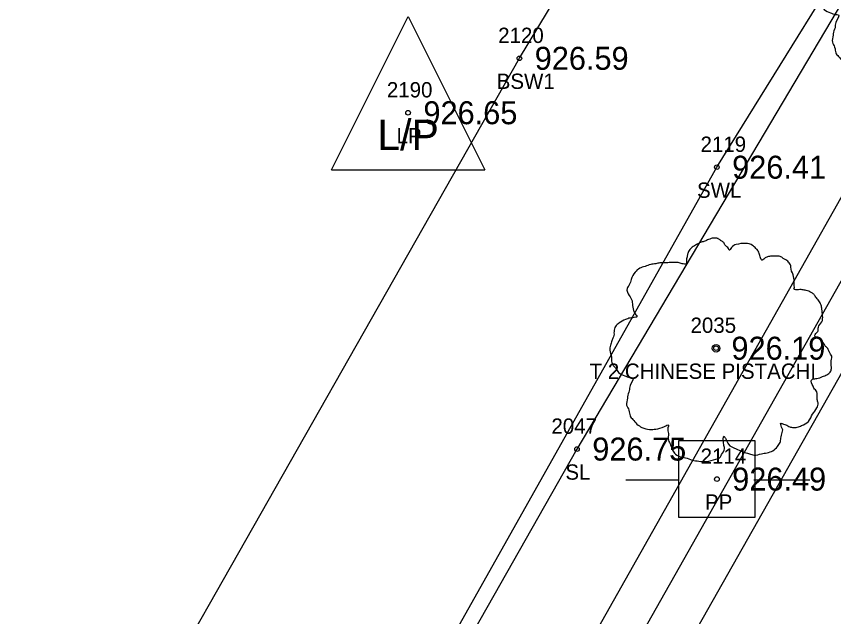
# Model space of a CAD drawing. Extents: x 1575382 to 1578175, y 1099175 to 1101955.
# Drawn here: x 1576730.8 to 1576784.1, y 1100229.4 to 1100268.6 of the extents above; entities that cross this region are included whole.
import ezdxf

# ---------------------------------------------------------------- set-up
doc = ezdxf.new("R2010")
doc.units = 0
for name, color, linetype in [('RD_EX_Conc', 7, 'Continuous'), ('RD_EX_Conc_txCode', 7, 'Continuous'), ('RD_EX_Road', 7, 'Continuous'), ('RD_EX_TX_Conc_ELEV', 7, 'Continuous'), ('RD_EX_TX_UT_ELEV', 7, 'Continuous'), ('RD_EX_TX_VEG_ELEV', 7, 'Continuous'), ('RD_EX_UT', 7, 'Continuous'), ('RD_EX_UT_txCode', 7, 'Continuous'), ('RD_EX_VEG', 7, 'Continuous'), ('RD_EX_VEG_txCode', 7, 'Continuous'), ('RD_HC_Survey_ELEV', 7, 'Continuous'), ('RD_SMD_Locator', 7, 'Continuous')]:
    doc.layers.add(name, color=color, linetype=linetype)

msp = doc.modelspace()

# ---------------------------------------------------------------- linework, layer by layer
at = {"layer": 'RD_EX_Conc'}
for points in [[(1576537.526, 1099904.469), (1576543.864, 1099909.524), (1576562.156, 1099910.987), (1576591.509, 1099962.437), (1576615.66, 1100005.023), (1576615.66, 1100005.023), (1576639.955, 1100047.654), (1576665.605, 1100092.866), (1576689.568, 1100135.166), (1576714.68, 1100179.661), (1576738.987, 1100222.526), (1576763.599, 1100265.874), (1576774.843, 1100284.485), (1576788.688, 1100308.171), (1576806.144, 1100353.343), (1576815.02, 1100384.279), (1576820.349, 1100399.915), (1576825.225, 1100406.934), (1576832.152, 1100418.175), (1576835.036, 1100423.107), (1576847.134, 1100416.346), (1576868.436, 1100408.229), (1576872.091, 1100412.695)], [(1576592.247, 1099913.589), (1576580.198, 1099912.487), (1576604.174, 1099954.859), (1576628.847, 1099997.887), (1576628.847, 1099997.887), (1576652.81, 1100040.468), (1576678.277, 1100085.173), (1576702.194, 1100127.32), (1576727.433, 1100172.039), (1576752.103, 1100215.386), (1576776.492, 1100258.763), (1576787.999, 1100277.344), (1576801.961, 1100301.42), (1576820.181, 1100348.297), (1576829.188, 1100379.588), (1576833.875, 1100393.406), (1576838.317, 1100402.428), (1576861.822, 1100391.113)], [(1576569.868, 1099888.686), (1576574.844, 1099890.862), (1576574.844, 1099890.862), (1576579.65, 1099894.152), (1576584.72, 1099899.292), (1576592.679, 1099913.301), (1576613.452, 1099949.723), (1576638.024, 1099992.781), (1576638.024, 1099992.781), (1576662.599, 1100036.053), (1576687.141, 1100079.444), (1576711.907, 1100122.93), (1576736.416, 1100166.347), (1576761.24, 1100209.96), (1576785.667, 1100253.173), (1576809.571, 1100296.248), (1576834.314, 1100340.558), (1576852.459, 1100373.219), (1576852.459, 1100373.219), (1576859.244, 1100385.101)]]:
    msp.add_lwpolyline(points, dxfattribs=at)
at = {"layer": 'RD_EX_Road'}
msp.add_lwpolyline([(1576574.844, 1099890.862), (1576581.171, 1099887.16), (1576595.394, 1099911.974), (1576615.874, 1099948.174), (1576640.557, 1099991.404), (1576640.557, 1099991.404), (1576664.878, 1100034.189), (1576689.843, 1100078.058), (1576714.218, 1100121.186), (1576739.079, 1100164.658), (1576764.147, 1100209.109), (1576788.309, 1100251.8), (1576812.145, 1100294.456), (1576837.057, 1100339.374), (1576855.378, 1100371.527), (1576853.98, 1100372.475), (1576862.984, 1100388.862), (1576865.16, 1100391.948), (1576873.145, 1100402.798), (1576877.449, 1100410.316)], dxfattribs=at)
at = {"layer": 'RD_EX_UT'}
for p, q in [((1576751.333, 1100258.594), (1576756.333, 1100268.594)), ((1576756.333, 1100268.594), (1576761.333, 1100258.594)), ((1576751.333, 1100258.594), (1576761.333, 1100258.594)), ((1576778.988, 1100240.902), (1576773.988, 1100240.902)), ((1576773.988, 1100240.902), (1576773.988, 1100235.902)), ((1576778.988, 1100235.902), (1576778.988, 1100240.902)), ((1576770.557, 1100238.34), (1576774.026, 1100238.34)), ((1576778.917, 1100238.34), (1576782.557, 1100238.34)), ((1576773.988, 1100235.902), (1576778.988, 1100235.902))]:
    msp.add_line(p, q, dxfattribs=at)
at = {"layer": 'RD_EX_VEG'}
msp.add_lwpolyline([(1576857.287, 1100385.555), (1576853.725, 1100387.584), (1576857.137, 1100393.159), (1576838.521, 1100401.595), (1576823.142, 1100348.953), (1576803.691, 1100301.627), (1576767.36, 1100240.355), (1576582.077, 1099913.71), (1576591.587, 1099914.9), (1576857.287, 1100385.555)], dxfattribs=at)
for centre, radius in [((1576776.445, 1100246.942), 0.25), ((1576776.432, 1100246.923), 0.0001)]:
    msp.add_circle(centre, radius, dxfattribs=at)
for points in [[(1576790.01, 1100277.816), (1576789.71, 1100277.841), (1576789.385, 1100277.741), (1576789.135, 1100277.641), (1576788.91, 1100277.566), (1576788.685, 1100277.466), (1576788.385, 1100277.291), (1576788.16, 1100277.091), (1576788.035, 1100276.841), (1576787.985, 1100276.616), (1576787.935, 1100276.342), (1576787.935, 1100276.167), (1576787.811, 1100276.142), (1576787.661, 1100276.167), (1576787.411, 1100276.242), (1576787.161, 1100276.242), (1576786.911, 1100276.242), (1576786.561, 1100276.217), (1576786.211, 1100276.217), (1576785.936, 1100276.167), (1576785.611, 1100276.117), (1576785.237, 1100275.992), (1576784.887, 1100275.867), (1576784.587, 1100275.617), (1576784.337, 1100275.142), (1576784.212, 1100274.792), (1576784.062, 1100274.542), (1576784.212, 1100274.093), (1576784.387, 1100273.743), (1576784.412, 1100273.543), (1576784.487, 1100273.118), (1576784.587, 1100272.893), (1576784.712, 1100272.693), (1576784.637, 1100272.668), (1576784.262, 1100272.618), (1576783.962, 1100272.518), (1576783.537, 1100272.293), (1576783.312, 1100272.068), (1576783.212, 1100271.743), (1576783.188, 1100271.394), (1576783.088, 1100271.194), (1576783.013, 1100270.919), (1576782.988, 1100270.844), (1576782.938, 1100270.519), (1576783.038, 1100270.069), (1576783.063, 1100269.719), (1576783.188, 1100269.494), (1576783.337, 1100269.32), (1576783.512, 1100269.07), (1576783.912, 1100268.845), (1576784.237, 1100268.745), (1576784.437, 1100268.72), (1576784.262, 1100268.22), (1576784.212, 1100267.87), (1576784.087, 1100267.47), (1576784.087, 1100267.395), (1576784.037, 1100266.921), (1576784.187, 1100266.596), (1576784.262, 1100266.221), (1576784.437, 1100265.996), (1576784.712, 1100265.696), (1576785.037, 1100265.471), (1576785.537, 1100265.346), (1576785.936, 1100265.371), (1576786.511, 1100265.546), (1576786.761, 1100265.621), (1576786.736, 1100265.446), (1576786.761, 1100265.071), (1576786.761, 1100264.647), (1576786.911, 1100264.322), (1576787.011, 1100264.047), (1576787.161, 1100263.797), (1576787.486, 1100263.572), (1576787.885, 1100263.497), (1576788.31, 1100263.347), (1576788.76, 1100263.272), (1576789.26, 1100263.247), (1576789.86, 1100263.397), (1576790.134, 1100263.522), (1576790.234, 1100263.697), (1576790.434, 1100264.072), (1576790.384, 1100264.297), (1576790.409, 1100264.897), (1576790.509, 1100264.722), (1576790.684, 1100264.372), (1576791.184, 1100264.072), (1576791.584, 1100263.897), (1576792.059, 1100263.747), (1576792.359, 1100263.672), (1576792.833, 1100263.747), (1576793.208, 1100263.822), (1576793.583, 1100263.947), (1576793.883, 1100264.222), (1576794.058, 1100264.497), (1576794.108, 1100264.772), (1576794.183, 1100265.146), (1576794.233, 1100265.321)], [(1576776.577, 1100254.11), (1576776.277, 1100254.135), (1576775.952, 1100254.035), (1576775.702, 1100253.935), (1576775.477, 1100253.86), (1576775.252, 1100253.76), (1576774.952, 1100253.585), (1576774.727, 1100253.385), (1576774.602, 1100253.135), (1576774.552, 1100252.91), (1576774.502, 1100252.635), (1576774.502, 1100252.46), (1576774.378, 1100252.435), (1576774.228, 1100252.46), (1576773.978, 1100252.535), (1576773.728, 1100252.535), (1576773.478, 1100252.535), (1576773.128, 1100252.51), (1576772.778, 1100252.51), (1576772.503, 1100252.46), (1576772.178, 1100252.41), (1576771.804, 1100252.285), (1576771.454, 1100252.16), (1576771.154, 1100251.91), (1576770.904, 1100251.436), (1576770.779, 1100251.086), (1576770.629, 1100250.836), (1576770.779, 1100250.386), (1576770.954, 1100250.036), (1576770.979, 1100249.836), (1576771.054, 1100249.412), (1576771.154, 1100249.187), (1576771.279, 1100248.987), (1576771.204, 1100248.962), (1576770.829, 1100248.912), (1576770.529, 1100248.812), (1576770.104, 1100248.587), (1576769.879, 1100248.362), (1576769.779, 1100248.037), (1576769.755, 1100247.687), (1576769.655, 1100247.487), (1576769.58, 1100247.213), (1576769.555, 1100247.138), (1576769.505, 1100246.813), (1576769.605, 1100246.363), (1576769.63, 1100246.013), (1576769.755, 1100245.788), (1576769.904, 1100245.613), (1576770.079, 1100245.363), (1576770.479, 1100245.138), (1576770.804, 1100245.038), (1576771.004, 1100245.014), (1576770.829, 1100244.514), (1576770.779, 1100244.164), (1576770.654, 1100243.764), (1576770.654, 1100243.689), (1576770.604, 1100243.214), (1576770.754, 1100242.889), (1576770.829, 1100242.515), (1576771.004, 1100242.29), (1576771.279, 1100241.99), (1576771.604, 1100241.765), (1576772.104, 1100241.64), (1576772.503, 1100241.665), (1576773.078, 1100241.84), (1576773.328, 1100241.915), (1576773.303, 1100241.74), (1576773.328, 1100241.365), (1576773.328, 1100240.94), (1576773.478, 1100240.615), (1576773.578, 1100240.341), (1576773.728, 1100240.091), (1576774.053, 1100239.866), (1576774.452, 1100239.791), (1576774.877, 1100239.641), (1576775.327, 1100239.566), (1576775.827, 1100239.541), (1576776.427, 1100239.691), (1576776.701, 1100239.816), (1576776.801, 1100239.991), (1576777.001, 1100240.366), (1576776.951, 1100240.59), (1576776.976, 1100241.19), (1576777.076, 1100241.015), (1576777.251, 1100240.665), (1576777.751, 1100240.366), (1576778.151, 1100240.191), (1576778.626, 1100240.041), (1576778.926, 1100239.966), (1576779.4, 1100240.041), (1576779.775, 1100240.116), (1576780.15, 1100240.241), (1576780.45, 1100240.515), (1576780.625, 1100240.79), (1576780.675, 1100241.065), (1576780.75, 1100241.44), (1576780.8, 1100241.615)], [(1576780.8, 1100241.615), (1576780.725, 1100241.79), (1576780.675, 1100242.04), (1576780.75, 1100242.015), (1576780.925, 1100241.965), (1576781.2, 1100241.84), (1576781.424, 1100241.765), (1576781.749, 1100241.79), (1576782.024, 1100241.89), (1576782.474, 1100242.165), (1576782.749, 1100242.64), (1576783.024, 1100243.039), (1576783.099, 1100243.364), (1576783.049, 1100243.589), (1576783.024, 1100244.089), (1576782.824, 1100244.339), (1576782.774, 1100244.464), (1576782.674, 1100244.864), (1576782.749, 1100244.914), (1576783.024, 1100244.964), (1576783.399, 1100245.088), (1576783.673, 1100245.213), (1576783.898, 1100245.388), (1576783.973, 1100245.613), (1576783.948, 1100246.013), (1576783.998, 1100246.413), (1576783.923, 1100246.563), (1576783.823, 1100246.713), (1576783.748, 1100246.913), (1576783.598, 1100247.063), (1576783.499, 1100247.213), (1576783.399, 1100247.312), (1576783.274, 1100247.462), (1576783.099, 1100247.587), (1576782.949, 1100247.637), (1576782.899, 1100247.787), (1576783.049, 1100247.987), (1576783.099, 1100248.087), (1576783.124, 1100248.312), (1576783.349, 1100248.662), (1576783.399, 1100249.062), (1576783.349, 1100249.487), (1576783.299, 1100249.761), (1576783.149, 1100250.036), (1576782.949, 1100250.286), (1576782.824, 1100250.461), (1576782.649, 1100250.586), (1576782.324, 1100250.711), (1576782.074, 1100250.761), (1576781.724, 1100250.761), (1576781.524, 1100250.811), (1576781.549, 1100250.861), (1576781.549, 1100251.011), (1576781.549, 1100251.286), (1576781.474, 1100251.736), (1576781.324, 1100252.235), (1576781.324, 1100252.26), (1576781.224, 1100252.51), (1576781, 1100252.71), (1576780.825, 1100252.81), (1576780.625, 1100252.935), (1576780.375, 1100252.96), (1576780.075, 1100252.96), (1576779.8, 1100252.91), (1576779.6, 1100252.81), (1576779.425, 1100252.685), (1576779.35, 1100252.835), (1576779.25, 1100253.135), (1576779.2, 1100253.285), (1576779.05, 1100253.46), (1576778.826, 1100253.66), (1576778.376, 1100253.785), (1576777.751, 1100253.71), (1576777.451, 1100253.51), (1576777.301, 1100253.335), (1576777.251, 1100253.46), (1576777.051, 1100253.66), (1576776.951, 1100253.835), (1576776.776, 1100253.96), (1576776.627, 1100254.06), (1576776.527, 1100254.11)]]:
    msp.add_spline(points, degree=3, dxfattribs=at)
at = {"layer": 'RD_SMD_Locator'}
for centre in [(1576763.599, 1100265.874), (1576756.333, 1100262.319), (1576776.492, 1100258.763), (1576776.445, 1100246.942), (1576767.36, 1100240.355), (1576776.497, 1100238.393)]:
    msp.add_circle(centre, 0.15, dxfattribs=at)

# ---------------------------------------------------------------- texts
at = {"layer": 'RD_EX_Conc_txCode'}
for s, p in [('2120', (1576762.214, 1100266.874)), ('BSW1', (1576762.119, 1100263.874)), ('2119', (1576775.429, 1100259.763)), ('SWL', (1576775.2, 1100256.763))]:
    msp.add_text(s, height=1, dxfattribs=at).set_placement(p)
at = {"layer": 'RD_EX_TX_Conc_ELEV'}
for s, p in [('926.59', (1576764.599, 1100265.124)), ('926.41', (1576777.492, 1100258.013))]:
    msp.add_text(s, height=1.5, dxfattribs=at).set_placement(p)
at = {"layer": 'RD_EX_TX_UT_ELEV'}
msp.add_text('926.65', height=1.5, dxfattribs=at).set_placement((1576757.333, 1100261.569))
at = {"layer": 'RD_EX_TX_VEG_ELEV'}
for s, p in [('926.19', (1576777.445, 1100246.192)), ('926.75', (1576768.36, 1100239.605))]:
    msp.add_text(s, height=1.5, dxfattribs=at).set_placement(p)
at = {"layer": 'RD_EX_UT'}
msp.add_text('L/P', height=2, dxfattribs=at).set_placement((1576754.324, 1100259.876))
at = {"layer": 'RD_EX_UT_txCode'}
for s, p in [('2190', (1576754.947, 1100263.319)), ('LP', (1576755.577, 1100260.319)), ('2114', (1576775.434, 1100239.393)), ('PP', (1576775.718, 1100236.393))]:
    msp.add_text(s, height=1, dxfattribs=at).set_placement(p)
at = {"layer": 'RD_EX_VEG_txCode'}
for s, p in [('2035', (1576774.775, 1100247.942)), ('T 2 CHINESE PISTACHI', (1576768.185, 1100244.942)), ('2047', (1576765.691, 1100241.355)), ('SL', (1576766.604, 1100238.355))]:
    msp.add_text(s, height=1, dxfattribs=at).set_placement(p)
at = {"layer": 'RD_HC_Survey_ELEV'}
msp.add_text('926.49', height=1.5, dxfattribs=at).set_placement((1576777.497, 1100237.643))

doc.saveas('drawing.dxf')
